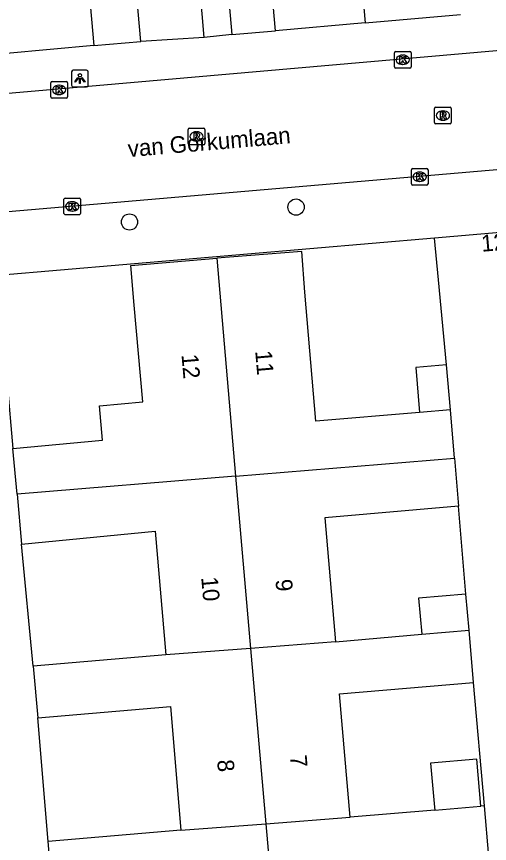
# Model space of a CAD drawing. Extents: x 162990 to 165007, y 383433 to 384336.
# Drawn here: x 164183.06 to 164211.48, y 383886.56 to 383936.3 of the extents above; entities that cross this region are included whole.
import ezdxf

# ---------------------------------------------------------------- set-up
doc = ezdxf.new("R2010")
doc.units = 0
for name, color, linetype in [('IMGEO_Boom', 7, 'Continuous'), ('IMGEO_Kolk', 7, 'Continuous'), ('IMGEO_Lichtpunt', 7, 'Continuous'), ('IMGEO_Openbare_ruimte_label', 7, 'Continuous'), ('IMGEO_Pand', 7, 'Continuous'), ('IMGEO_Pand_nummerreeks', 7, 'Continuous'), ('IMGEO_Rijbaan_lokaal_open', 7, 'Continuous'), ('IMGEO_Rioolput', 7, 'Continuous'), ('IMGEO_Voetpad_open', 7, 'Continuous')]:
    doc.layers.add(name, color=color, linetype=linetype)

msp = doc.modelspace()

# ---------------------------------------------------------------- linework, layer by layer
at = {"layer": 'IMGEO_Boom'}
for centre in [(164199.858, 383924.842), (164189.846, 383923.944)]:
    msp.add_circle(centre, 0.489, dxfattribs=at)
at = {"layer": 'IMGEO_Kolk'}
for p, q in [((164205.774, 383933.277), (164205.774, 383934.129)), ((164205.849, 383934.203), (164206.701, 383934.203)), ((164206.262, 383933.983), (164206.287, 383933.983)), ((164206.775, 383934.129), (164206.775, 383933.277)), ((164206.285, 383933.423), (164206.26, 383933.423)), ((164206.701, 383933.203), (164205.849, 383933.203)), ((164185.115, 383931.465), (164185.115, 383932.317)), ((164185.19, 383932.391), (164186.042, 383932.391)), ((164185.603, 383932.171), (164185.628, 383932.171)), ((164186.116, 383932.317), (164186.116, 383931.465)), ((164185.626, 383931.611), (164185.601, 383931.611)), ((164186.042, 383931.391), (164185.19, 383931.391)), ((164206.79, 383926.24), (164206.79, 383927.092)), ((164206.865, 383927.166), (164207.717, 383927.166)), ((164207.278, 383926.946), (164207.303, 383926.946)), ((164207.791, 383927.092), (164207.791, 383926.24)), ((164207.717, 383926.166), (164206.865, 383926.166)), ((164207.301, 383926.386), (164207.276, 383926.386)), ((164185.907, 383924.46), (164185.907, 383925.312)), ((164185.982, 383925.386), (164186.834, 383925.386)), ((164186.395, 383925.166), (164186.42, 383925.166)), ((164186.908, 383925.312), (164186.908, 383924.46)), ((164186.418, 383924.606), (164186.393, 383924.606)), ((164186.834, 383924.386), (164185.982, 383924.386))]:
    msp.add_line(p, q, dxfattribs=at)
for points in [[(164205.774, 383933.277), (164205.774, 383934.129)], [(164205.849, 383934.203), (164206.701, 383934.203)], [(164206.095, 383933.903), (164206.218, 383933.903), (164206.218, 383933.752), (164206.348, 383933.903), (164206.512, 383933.903), (164206.366, 383933.752), (164206.519, 383933.503), (164206.367, 383933.503), (164206.282, 383933.667), (164206.218, 383933.6), (164206.218, 383933.503), (164206.095, 383933.503), (164206.095, 383933.903)], [(164206.775, 383934.129), (164206.775, 383933.277)], [(164206.701, 383933.203), (164205.849, 383933.203)], [(164185.115, 383931.465), (164185.115, 383932.317)], [(164185.19, 383932.391), (164186.042, 383932.391)], [(164185.436, 383932.091), (164185.559, 383932.091), (164185.559, 383931.94), (164185.689, 383932.091), (164185.853, 383932.091), (164185.707, 383931.94), (164185.86, 383931.691), (164185.708, 383931.691), (164185.623, 383931.855), (164185.559, 383931.788), (164185.559, 383931.691), (164185.436, 383931.691), (164185.436, 383932.091)], [(164186.116, 383932.317), (164186.116, 383931.465)], [(164186.042, 383931.391), (164185.19, 383931.391)], [(164206.79, 383926.24), (164206.79, 383927.092)], [(164206.865, 383927.166), (164207.717, 383927.166)], [(164207.791, 383927.092), (164207.791, 383926.24)], [(164207.111, 383926.866), (164207.234, 383926.866), (164207.234, 383926.715), (164207.364, 383926.866), (164207.528, 383926.866), (164207.382, 383926.715), (164207.535, 383926.466), (164207.383, 383926.466), (164207.298, 383926.63), (164207.234, 383926.563), (164207.234, 383926.466), (164207.111, 383926.466), (164207.111, 383926.866)], [(164207.717, 383926.166), (164206.865, 383926.166)], [(164185.907, 383924.46), (164185.907, 383925.312)], [(164185.982, 383925.386), (164186.834, 383925.386)], [(164186.228, 383925.086), (164186.351, 383925.086), (164186.351, 383924.935), (164186.481, 383925.086), (164186.645, 383925.086), (164186.499, 383924.935), (164186.652, 383924.686), (164186.5, 383924.686), (164186.415, 383924.85), (164186.351, 383924.783), (164186.351, 383924.686), (164186.228, 383924.686), (164186.228, 383925.086)], [(164186.908, 383925.312), (164186.908, 383924.46)], [(164186.834, 383924.386), (164185.982, 383924.386)]]:
    msp.add_lwpolyline(points, dxfattribs=at)
for centre, start, end in [((164205.851, 383934.127), 91.552, 178.448), ((164205.851, 383934.127), 91.552, 178.448), ((164206.699, 383934.127), 1.552, 88.448), ((164206.699, 383934.127), 1.552, 88.448), ((164205.851, 383933.279), 181.552, 268.448), ((164205.851, 383933.279), 181.552, 268.448), ((164206.699, 383933.279), 271.552, 358.448), ((164206.699, 383933.279), 271.552, 358.448), ((164185.192, 383932.315), 91.552, 178.448), ((164185.192, 383932.315), 91.552, 178.448), ((164186.04, 383932.315), 1.552, 88.448), ((164186.04, 383932.315), 1.552, 88.448), ((164185.192, 383931.467), 181.552, 268.448), ((164185.192, 383931.467), 181.552, 268.448), ((164186.04, 383931.467), 271.552, 358.448), ((164186.04, 383931.467), 271.552, 358.448), ((164206.867, 383927.09), 91.552, 178.448), ((164206.867, 383927.09), 91.552, 178.448), ((164207.715, 383927.09), 1.552, 88.448), ((164207.715, 383927.09), 1.552, 88.448), ((164206.867, 383926.242), 181.552, 268.448), ((164206.867, 383926.242), 181.552, 268.448), ((164207.715, 383926.242), 271.552, 358.448), ((164207.715, 383926.242), 271.552, 358.448), ((164185.984, 383925.31), 91.552, 178.448), ((164185.984, 383925.31), 91.552, 178.448), ((164186.832, 383925.31), 1.552, 88.448), ((164186.832, 383925.31), 1.552, 88.448), ((164185.984, 383924.462), 181.552, 268.448), ((164185.984, 383924.462), 181.552, 268.448), ((164186.832, 383924.462), 271.552, 358.448), ((164186.832, 383924.462), 271.552, 358.448)]:
    msp.add_arc(centre, 0.0765, start, end, dxfattribs=at)
for centre, major_axis, ratio, start_param, end_param in [((164206.261, 383933.703), (-0.387, 0.002), 0.722429, 4.712389, 7.853982), ((164206.286, 383933.703), (-0.39, 0.002), 0.717154, 1.570796, 4.712389), ((164185.602, 383931.891), (-0.387, 0.002), 0.722429, 4.712389, 7.853982), ((164185.627, 383931.891), (-0.39, 0.002), 0.717154, 1.570796, 4.712389), ((164207.277, 383926.666), (-0.387, 0.002), 0.722429, 4.712389, 7.853982), ((164207.302, 383926.666), (-0.39, 0.002), 0.717154, 1.570796, 4.712389), ((164186.394, 383924.886), (-0.387, 0.002), 0.722429, 4.712389, 7.853982), ((164186.419, 383924.886), (-0.39, 0.002), 0.717154, 1.570796, 4.712389)]:
    msp.add_ellipse(centre, major_axis=major_axis, ratio=ratio, start_param=start_param, end_param=end_param, dxfattribs=at)
at = {"layer": 'IMGEO_Lichtpunt'}
for p, q in [((164186.364, 383932.978), (164186.364, 383932.171)), ((164186.364, 383932.978), (164186.364, 383932.171)), ((164187.266, 383933.073), (164186.458, 383933.073)), ((164187.266, 383933.073), (164186.458, 383933.073)), ((164187.36, 383932.171), (164187.36, 383932.978)), ((164187.36, 383932.171), (164187.36, 383932.978)), ((164186.458, 383932.077), (164187.266, 383932.077)), ((164186.458, 383932.077), (164187.266, 383932.077))]:
    msp.add_line(p, q, dxfattribs=at)
for points in [[(164186.738, 383932.642), (164186.777, 383932.614), (164186.589, 383932.352), (164186.551, 383932.379), (164186.738, 383932.642)], [(164186.84, 383932.594), (164186.887, 383932.594), (164186.887, 383932.272), (164186.84, 383932.272), (164186.84, 383932.594)], [(164186.95, 383932.614), (164186.988, 383932.641), (164187.175, 383932.379), (164187.136, 383932.351), (164186.95, 383932.614)]]:
    msp.add_lwpolyline(points, dxfattribs=at)
msp.add_circle((164186.863, 383932.776), 0.0994, dxfattribs=at)
for centre, start, end in [((164186.458, 383932.978), 90, 180), ((164186.458, 383932.978), 90, 180), ((164187.266, 383932.978), 0, 90), ((164187.266, 383932.978), 0, 90), ((164186.458, 383932.171), 180, 270), ((164186.458, 383932.171), 180, 270), ((164187.266, 383932.171), 270, 0), ((164187.266, 383932.171), 270, 360)]:
    msp.add_arc(centre, 0.0946, start, end, dxfattribs=at)
at = {"layer": 'IMGEO_Pand'}
for points in [[(164194.86, 383948.235), (164196, 383935.215)], [(164190.522, 383934.806), (164189.395, 383947.673)], [(164198.613, 383935.444), (164197.977, 383942.712), (164203.369, 383943.184), (164204.005, 383935.924)], [(164182.447, 383934.075), (164181.81, 383941.354), (164187.07, 383941.815), (164187.705, 383934.56)], [(164204.005, 383935.924), (164209.745, 383936.427)], [(164196, 383935.215), (164198.613, 383935.444)], [(164187.705, 383934.56), (164190.522, 383934.806)], [(164207.284, 383912.491), (164201.054, 383911.959), (164200.39, 383919.727), (164200.201, 383922.17), (164195.099, 383921.776)], [(164182.84, 383910.317), (164188.218, 383910.815), (164188.043, 383912.882), (164190.64, 383913.125), (164190.132, 383918.935), (164189.926, 383921.332), (164195.099, 383921.776)], [(164195.099, 383921.776), (164196.217, 383908.659)], [(164208.903, 383915.353), (164207.053, 383915.195), (164207.284, 383912.491)], [(164209.134, 383912.649), (164208.903, 383915.353)], [(164209.134, 383912.649), (164207.284, 383912.491)], [(164209.382, 383909.748), (164209.134, 383912.649)], [(164183.089, 383907.573), (164182.84, 383910.317)], [(164196.217, 383908.659), (164209.382, 383909.748)], [(164209.382, 383909.748), (164209.63, 383906.843)], [(164196.217, 383908.659), (164183.089, 383907.573)], [(164196.217, 383908.659), (164197.119, 383898.299)], [(164183.089, 383907.573), (164183.362, 383904.565)], [(164209.63, 383906.843), (164201.59, 383906.156), (164202.227, 383898.699)], [(164183.362, 383904.565), (164191.389, 383905.354), (164192.026, 383897.9)], [(164210.069, 383901.56), (164207.225, 383901.317), (164207.411, 383899.142)], [(164210.255, 383899.385), (164210.069, 383901.56)], [(164202.227, 383898.699), (164207.411, 383899.142)], [(164207.411, 383899.142), (164210.255, 383899.385)], [(164210.523, 383896.252), (164210.255, 383899.385)], [(164202.227, 383898.699), (164197.119, 383898.299)], [(164197.119, 383898.299), (164192.026, 383897.9)], [(164197.119, 383898.299), (164198.037, 383887.752)], [(164192.026, 383897.9), (164184.062, 383897.22)], [(164184.062, 383897.22), (164184.327, 383894.118)], [(164203.103, 383888.136), (164202.469, 383895.564), (164210.523, 383896.252)], [(164184.327, 383894.118), (164192.306, 383894.8), (164192.941, 383887.366)], [(164210.972, 383888.809), (164210.73, 383891.635), (164207.95, 383891.397), (164208.177, 383888.751), (164208.192, 383888.571)], [(164208.192, 383888.571), (164210.972, 383888.809)], [(164211.186, 383888.827), (164210.972, 383888.809)], [(164211.446, 383885.783), (164211.186, 383888.827)], [(164198.037, 383887.752), (164203.103, 383888.136)], [(164208.192, 383888.571), (164203.103, 383888.136)], [(164192.941, 383887.366), (164198.037, 383887.752)], [(164198.037, 383887.752), (164198.954, 383877.221)], [(164192.941, 383887.366), (164184.958, 383886.683)], [(164185.225, 383883.565), (164184.958, 383886.683)]]:
    msp.add_lwpolyline(points, dxfattribs=at)
at = {"layer": 'IMGEO_Rijbaan_lokaal_open'}
for points in [[(164119.402, 383925.927), (164123.158, 383926.51), (164250.653, 383937.673)], [(164214.04, 383927.265), (164178.094, 383924.171)]]:
    msp.add_lwpolyline(points, dxfattribs=at)
at = {"layer": 'IMGEO_Rioolput'}
for p, q in [((164208.188, 383929.923), (164208.188, 383930.775)), ((164208.263, 383930.849), (164209.115, 383930.849)), ((164208.676, 383930.629), (164208.701, 383930.629)), ((164209.189, 383930.775), (164209.189, 383929.923)), ((164208.699, 383930.069), (164208.674, 383930.069)), ((164193.372, 383928.664), (164193.372, 383929.516)), ((164193.447, 383929.59), (164194.299, 383929.59)), ((164194.373, 383929.516), (164194.373, 383928.664)), ((164209.115, 383929.849), (164208.263, 383929.849)), ((164193.86, 383929.37), (164193.885, 383929.37)), ((164194.299, 383928.59), (164193.447, 383928.59)), ((164193.883, 383928.81), (164193.858, 383928.81))]:
    msp.add_line(p, q, dxfattribs=at)
for points in [[(164208.188, 383929.923), (164208.188, 383930.775)], [(164208.263, 383930.849), (164209.115, 383930.849)], [(164208.777, 383930.547), (164208.525, 383930.549), (164208.525, 383930.149)], [(164208.703, 383930.468), (164208.649, 383930.468), (164208.649, 383930.387)], [(164209.189, 383930.775), (164209.189, 383929.923)], [(164208.525, 383930.149), (164208.649, 383930.149), (164208.649, 383930.311), (164208.66, 383930.311)], [(164208.649, 383930.387), (164208.701, 383930.387)], [(164208.707, 383930.282), (164208.778, 383930.149), (164208.918, 383930.149), (164208.853, 383930.275)], [(164193.372, 383928.664), (164193.372, 383929.516)], [(164193.447, 383929.59), (164194.299, 383929.59)], [(164194.373, 383929.516), (164194.373, 383928.664)], [(164209.115, 383929.849), (164208.263, 383929.849)], [(164193.961, 383929.288), (164193.709, 383929.29), (164193.709, 383928.89)], [(164193.709, 383928.89), (164193.833, 383928.89), (164193.833, 383929.052), (164193.844, 383929.052)], [(164193.887, 383929.209), (164193.833, 383929.209), (164193.833, 383929.128)], [(164193.833, 383929.128), (164193.885, 383929.128)], [(164193.891, 383929.023), (164193.962, 383928.89), (164194.102, 383928.89), (164194.037, 383929.016)], [(164194.299, 383928.59), (164193.447, 383928.59)]]:
    msp.add_lwpolyline(points, dxfattribs=at)
for centre, radius, start, end in [((164208.265, 383930.773), 0.0765, 91.552, 178.448), ((164208.265, 383930.773), 0.0765, 91.552, 178.448), ((164208.709, 383930.372), 0.0964, 77.0061, 93.1865), ((164208.723, 383930.429), 0.0378, 276.6634, 79.6772), ((164208.776, 383930.437), 0.109, 350.3612, 89.416), ((164208.774, 383930.437), 0.112, 277.5842, 350.9817), ((164209.113, 383930.773), 0.0765, 1.552, 88.448), ((164209.113, 383930.773), 0.0765, 1.552, 88.448), ((164208.265, 383929.925), 0.0765, 181.552, 268.448), ((164208.265, 383929.925), 0.0765, 181.552, 268.448), ((164208.659, 383930.258), 0.0533, 26.0293, 88.6989), ((164208.685, 383930.576), 0.19, 274.7715, 282.9687), ((164208.758, 383930.222), 0.108, 29.5134, 73.7905), ((164209.113, 383929.925), 0.0765, 271.552, 358.448), ((164209.113, 383929.925), 0.0765, 271.552, 358.448), ((164193.449, 383929.514), 0.0765, 91.552, 178.448), ((164193.449, 383929.514), 0.0765, 91.552, 178.448), ((164194.297, 383929.514), 0.0765, 1.552, 88.448), ((164194.297, 383929.514), 0.0765, 1.552, 88.448), ((164193.843, 383928.999), 0.0533, 26.0293, 88.6989), ((164193.869, 383929.317), 0.19, 274.7715, 282.9687), ((164193.893, 383929.113), 0.0964, 77.0061, 93.1865), ((164193.907, 383929.17), 0.0378, 276.6634, 79.6772), ((164193.96, 383929.178), 0.109, 350.3612, 89.416), ((164193.958, 383929.178), 0.112, 277.5842, 350.9817), ((164193.942, 383928.963), 0.108, 29.5134, 73.7905), ((164193.449, 383928.666), 0.0765, 181.552, 268.448), ((164193.449, 383928.666), 0.0765, 181.552, 268.448), ((164194.297, 383928.666), 0.0765, 271.552, 358.448), ((164194.297, 383928.666), 0.0765, 271.552, 358.448)]:
    msp.add_arc(centre, radius, start, end, dxfattribs=at)
for centre, major_axis, ratio, start_param, end_param in [((164208.675, 383930.349), (-0.387, 0.002), 0.722429, 4.712389, 7.853982), ((164208.7, 383930.349), (-0.39, 0.002), 0.717154, 1.570796, 4.712389), ((164193.859, 383929.09), (-0.387, 0.002), 0.722429, 4.712389, 7.853982), ((164193.884, 383929.09), (-0.39, 0.002), 0.717154, 1.570796, 4.712389)]:
    msp.add_ellipse(centre, major_axis=major_axis, ratio=ratio, start_param=start_param, end_param=end_param, dxfattribs=at)
at = {"layer": 'IMGEO_Voetpad_open'}
for points in [[(164194.329, 383935.05), (164192.16, 383960.917)], [(164204.005, 383935.924), (164198.613, 383935.444)], [(164194.329, 383935.05), (164190.522, 383934.806)], [(164196, 383935.215), (164194.329, 383935.05)], [(164187.705, 383934.56), (164182.447, 383934.075)], [(164208.189, 383922.978), (164181.925, 383920.725), (164182.148, 383918.19), (164182.84, 383910.317)], [(164212.126, 383923.32), (164208.189, 383922.978)], [(164208.903, 383915.353), (164208.419, 383920.468), (164208.189, 383922.978)], [(164210.069, 383901.56), (164209.63, 383906.843)], [(164184.062, 383897.22), (164183.362, 383904.565)], [(164211.186, 383888.827), (164210.523, 383896.252)], [(164184.958, 383886.683), (164184.327, 383894.118)]]:
    msp.add_lwpolyline(points, dxfattribs=at)

# ---------------------------------------------------------------- texts
at = {"layer": 'IMGEO_Openbare_ruimte_label'}
msp.add_text('van Gorkumlaan', height=1, rotation=4.8779, dxfattribs=at).set_placement((164189.788, 383927.849))
msp.add_text('van Gorkumlaan', height=1, rotation=4.8779, dxfattribs=at).set_placement((164189.788, 383927.849))
at = {"layer": 'IMGEO_Pand_nummerreeks'}
for s, rotation, p in [('12/N01', 4.9733, (164211.03, 383922.152)), ('11', 274.8871, (164197.401, 383916.183)), ('12', 274.8906, (164192.971, 383915.961)), ('10', 274.8845, (164194.156, 383902.571)), ('9', 274.8825, (164198.617, 383902.423)), ('7', 274.8814, (164199.494, 383891.845)), ('8', 274.8823, (164195.112, 383891.568))]:
    msp.add_text(s, height=1, rotation=rotation, dxfattribs=at).set_placement(p)

doc.saveas('drawing.dxf')
